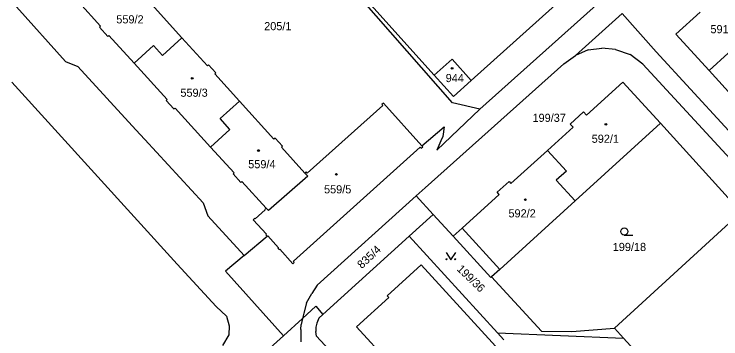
# Model space of a CAD drawing. Extents: x -735249 to -729401, y -1124843 to -1121828.
# Drawn here: x -733334.8 to -733187.6, y -1123838 to -1123770.3 of the extents above; entities that cross this region are included whole.
import ezdxf

# ---------------------------------------------------------------- set-up
doc = ezdxf.new("R2010")
doc.units = 0
for name, color, linetype in [('Vrstva 1', 7, 'Continuous'), ('Vrstva 18', 7, 'Continuous'), ('Vrstva 19', 7, 'Continuous'), ('Vrstva 25', 7, 'Continuous'), ('Vrstva 4', 7, 'Continuous')]:
    doc.layers.add(name, color=color, linetype=linetype)

msp = doc.modelspace()

# ---------------------------------------------------------------- linework, layer by layer
at = {"layer": 'Vrstva 1'}
for points in [[(-733243.54, -1123788.77), (-733291.21, -1123734.28)], [(-733194.39, -1123743.45), (-733239.64, -1123784.09)], [(-733195.91, -1123752.46), (-733237.79, -1123790.07)], [(-733263.66, -1123764.76), (-733247.33, -1123783.01)], [(-733321.39, -1123767.79), (-733316.84, -1123772.79)], [(-733299.9, -1123775.2), (-733306.87, -1123767.53)], [(-733334.31, -1123768.76), (-733324.15, -1123780.12)], [(-733196.98, -1123774.47), (-733191.92, -1123769.86)], [(-733208.19, -1123770.13), (-733217.88, -1123778.87)], [(-733201.09, -1123778.17), (-733208.19, -1123770.13)], [(-733178.16, -1123771.22), (-733190.05, -1123782.03)], [(-733316.84, -1123772.79), (-733317.06, -1123773)], [(-733317.06, -1123773), (-733315.31, -1123774.92)], [(-733315.31, -1123774.92), (-733315.09, -1123774.72)], [(-733315.09, -1123774.72), (-733309.82, -1123780.51)], [(-733303.93, -1123778.87), (-733299.9, -1123775.2)], [(-733294.58, -1123781.05), (-733299.9, -1123775.2)], [(-733190.05, -1123782.03), (-733196.98, -1123774.47)], [(-733309.82, -1123780.51), (-733305.78, -1123776.84)], [(-733305.78, -1123776.84), (-733303.93, -1123778.87)], [(-733215.28, -1123777.72), (-733217.88, -1123778.87)], [(-733215.28, -1123777.72), (-733212.42, -1123777.37)], [(-733209.58, -1123777.63), (-733212.42, -1123777.37)], [(-733209.58, -1123777.63), (-733206.51, -1123778.72)], [(-733203.9, -1123780.69), (-733206.51, -1123778.72)], [(-733172.46, -1123809.29), (-733201.09, -1123778.17)], [(-733324.15, -1123780.12), (-733321.57, -1123781.18)], [(-733243.61, -1123779.68), (-733247.33, -1123783.01)], [(-733239.64, -1123784.09), (-733243.61, -1123779.68)], [(-733220.29, -1123780.62), (-733217.88, -1123778.87)], [(-733321.57, -1123781.18), (-733309.48, -1123794.41)], [(-733309.82, -1123780.51), (-733302.93, -1123788.08)], [(-733294.36, -1123780.85), (-733294.58, -1123781.05)], [(-733292.82, -1123782.54), (-733294.36, -1123780.85)], [(-733220.29, -1123780.62), (-733249.19, -1123806.49)], [(-733179.06, -1123807.6), (-733203.9, -1123780.69)], [(-733293.04, -1123782.75), (-733292.82, -1123782.54)], [(-733287.9, -1123788.4), (-733293.04, -1123782.75)], [(-733247.33, -1123783.01), (-733243.34, -1123787.48)], [(-733168.57, -1123805.75), (-733190.05, -1123782.03)], [(-733300.87, -1123822.44), (-733335.32, -1123784.43)], [(-733239.64, -1123784.09), (-733243.34, -1123787.48)], [(-733208.06, -1123784.43), (-733215.63, -1123791.32)], [(-733200.21, -1123793.04), (-733208.06, -1123784.43)], [(-733302.93, -1123788.08), (-733303.15, -1123788.29)], [(-733303.15, -1123788.29), (-733301.54, -1123790.06)], [(-733291.94, -1123792.06), (-733287.9, -1123788.4)], [(-733280.71, -1123796.32), (-733287.9, -1123788.4)], [(-733257.92, -1123788.82), (-733258.26, -1123789.11)], [(-733257.92, -1123788.82), (-733249.93, -1123797.76)], [(-733237.79, -1123790.07), (-733243.54, -1123788.77)], [(-733301.54, -1123790.06), (-733301.32, -1123789.86)], [(-733301.32, -1123789.86), (-733293.91, -1123798)], [(-733258.05, -1123789.33), (-733273.76, -1123803.44)], [(-733258.26, -1123789.11), (-733258.05, -1123789.33)], [(-733246.8, -1123798.66), (-733237.79, -1123790.07)], [(-733216.22, -1123790.67), (-733218.99, -1123793.19)], [(-733215.63, -1123791.32), (-733216.22, -1123790.67)], [(-733289.88, -1123794.33), (-733291.94, -1123792.06)], [(-733218.99, -1123793.19), (-733218.4, -1123793.84)], [(-733217.99, -1123809.23), (-733200.21, -1123793.04)], [(-733183.39, -1123811.57), (-733200.21, -1123793.04)], [(-733309.48, -1123794.41), (-733307.6, -1123796.4)], [(-733293.91, -1123798), (-733289.88, -1123794.33)], [(-733249.93, -1123797.76), (-733245.27, -1123793.78)], [(-733245.27, -1123793.78), (-733245.56, -1123795.83)], [(-733218.4, -1123793.84), (-733223.73, -1123798.7)], [(-733280.48, -1123796.12), (-733280.71, -1123796.32)], [(-733278.94, -1123797.81), (-733280.48, -1123796.12)], [(-733245.56, -1123795.83), (-733245.96, -1123796.68)], [(-733307.6, -1123796.4), (-733295.46, -1123809.62)], [(-733279.16, -1123798.01), (-733278.94, -1123797.81)], [(-733249.73, -1123797.98), (-733249.93, -1123797.76)], [(-733245.96, -1123796.68), (-733246.8, -1123798.66)], [(-733293.91, -1123798), (-733288.99, -1123803.4)], [(-733274.25, -1123803.42), (-733279.16, -1123798.01)], [(-733276.67, -1123821.83), (-733250.23, -1123798.02)], [(-733250.23, -1123798.02), (-733250.03, -1123798.25)], [(-733250.03, -1123798.25), (-733249.73, -1123797.98)], [(-733231.33, -1123805.62), (-733223.73, -1123798.7)], [(-733223.73, -1123798.7), (-733219.8, -1123803.02)], [(-733288.99, -1123803.4), (-733289.22, -1123803.61)], [(-733289.22, -1123803.61), (-733287.59, -1123805.4)], [(-733273.99, -1123803.19), (-733274.25, -1123803.42)], [(-733274.25, -1123803.42), (-733273.68, -1123804.05)], [(-733273.76, -1123803.44), (-733273.99, -1123803.19)], [(-733219.8, -1123803.02), (-733221.92, -1123804.92)], [(-733287.59, -1123805.4), (-733287.37, -1123805.19)], [(-733287.37, -1123805.19), (-733282.34, -1123810.72)], [(-733273.68, -1123804.05), (-733281.88, -1123811.23)], [(-733234.21, -1123807.43), (-733231.74, -1123805.18)], [(-733231.74, -1123805.18), (-733231.33, -1123805.62)], [(-733221.92, -1123804.92), (-733217.99, -1123809.23)], [(-733249.19, -1123806.49), (-733251.05, -1123808.17)], [(-733251.05, -1123808.17), (-733271.73, -1123826.83)], [(-733251.05, -1123808.17), (-733247.52, -1123812.05)], [(-733241.53, -1123814.91), (-733233.8, -1123807.87)], [(-733233.8, -1123807.87), (-733234.21, -1123807.43)], [(-733295.46, -1123809.62), (-733294.51, -1123812.36)], [(-733217.99, -1123809.23), (-733233.68, -1123823.53)], [(-733282.54, -1123811.1), (-733284.64, -1123812.99)], [(-733282.34, -1123810.72), (-733282.64, -1123810.99)], [(-733282.64, -1123810.99), (-733282.54, -1123811.1)], [(-733281.88, -1123811.23), (-733282.34, -1123810.72)], [(-733294.51, -1123812.36), (-733286.91, -1123820.64)], [(-733252.52, -1123816.58), (-733247.52, -1123812.05)], [(-733247.52, -1123812.05), (-733243.38, -1123816.59)], [(-733209.79, -1123835.76), (-733183.39, -1123811.57)], [(-733284.74, -1123812.88), (-733285.04, -1123813.15)], [(-733285.04, -1123813.15), (-733282.29, -1123816.2)], [(-733284.64, -1123812.99), (-733284.74, -1123812.88)], [(-733243.38, -1123816.59), (-733241.53, -1123814.91)], [(-733286.91, -1123820.64), (-733282.13, -1123816.61)], [(-733282.29, -1123816.2), (-733282.4, -1123816.3)], [(-733282.4, -1123816.3), (-733282.13, -1123816.61)], [(-733282.13, -1123816.61), (-733282.01, -1123816.51)], [(-733282.01, -1123816.51), (-733279.78, -1123818.99)], [(-733252.52, -1123816.58), (-733270.51, -1123832.9)], [(-733234.12, -1123836.75), (-733252.52, -1123816.58)], [(-733235.53, -1123825.21), (-733243.38, -1123816.59)], [(-733279.78, -1123818.99), (-733279.89, -1123819.09)], [(-733279.89, -1123819.09), (-733279.61, -1123819.39)], [(-733279.61, -1123819.39), (-733279.5, -1123819.29)], [(-733279.5, -1123819.29), (-733276.77, -1123822.32)], [(-733286.91, -1123820.64), (-733290.82, -1123823.88)], [(-733300.87, -1123822.44), (-733292.73, -1123831.22)], [(-733276.77, -1123822.32), (-733276.47, -1123822.05)], [(-733276.47, -1123822.05), (-733276.67, -1123821.83)], [(-733257.12, -1123829), (-733250.03, -1123822.57)], [(-733250.03, -1123822.57), (-733229.34, -1123845.24)], [(-733290.82, -1123823.88), (-733278.71, -1123837.35)], [(-733233.68, -1123823.53), (-733235.39, -1123825.09)], [(-733235.39, -1123825.09), (-733235.53, -1123825.21)], [(-733235.39, -1123825.09), (-733224.98, -1123836.43)], [(-733271.73, -1123826.83), (-733272.79, -1123828.51)], [(-733273.9, -1123830.51), (-733272.79, -1123828.51)], [(-733263.48, -1123835.48), (-733256.78, -1123829.37)], [(-733256.78, -1123829.37), (-733257.12, -1123829)], [(-733292.73, -1123831.22), (-733290.57, -1123833.27)], [(-733274.74, -1123833.72), (-733272.02, -1123831.2)], [(-733273.9, -1123830.51), (-733274.52, -1123832.63)], [(-733272.02, -1123831.2), (-733270.51, -1123832.9)], [(-733274.52, -1123832.63), (-733274.74, -1123833.72)], [(-733270.51, -1123832.9), (-733271.38, -1123833.69)], [(-733290.57, -1123833.27), (-733290.04, -1123835.26)], [(-733274.74, -1123833.72), (-733278.71, -1123837.35)], [(-733274.74, -1123833.72), (-733275.05, -1123835.04)], [(-733271.38, -1123833.69), (-733271.79, -1123834.72)], [(-733290.04, -1123835.26), (-733290.12, -1123837.17)], [(-733275.14, -1123836.04), (-733275.05, -1123835.04)], [(-733275.14, -1123836.04), (-733275.13, -1123838.64)], [(-733271.96, -1123835.58), (-733271.99, -1123836.49)], [(-733271.79, -1123834.72), (-733271.96, -1123835.58)], [(-733243.28, -1123857.62), (-733263.48, -1123835.48)], [(-733218.63, -1123836.47), (-733209.79, -1123835.76)], [(-733207.89, -1123837.84), (-733209.79, -1123835.76)], [(-733290.12, -1123837.17), (-733291.44, -1123839.4)], [(-733290.51, -1123848), (-733278.71, -1123837.35)], [(-733271.85, -1123837.41), (-733271.99, -1123836.49)], [(-733271.85, -1123837.41), (-733269.23, -1123840.26)], [(-733234.12, -1123836.75), (-733207.89, -1123837.84)], [(-733232.82, -1123838.17), (-733234.12, -1123836.75)], [(-733224.98, -1123836.43), (-733218.63, -1123836.47)], [(-733128.3, -1123924.85), (-733207.89, -1123837.84)]]:
    msp.add_lwpolyline(points, dxfattribs=at)
at = {"layer": 'Vrstva 25'}
for points in [[(-733207.72, -1123816.36), (-733205.97, -1123816.36)], [(-733244.84, -1123820), (-733243.84, -1123821.5), (-733242.84, -1123820)]]:
    msp.add_lwpolyline(points, dxfattribs=at)
for centre, radius in [((-733243.59, -1123781.59), 0.175), ((-733297.74, -1123783.65), 0.175), ((-733211.57, -1123793.27), 0.175), ((-733283.93, -1123798.73), 0.175), ((-733267.7, -1123803.69), 0.175), ((-733228.33, -1123808.98), 0.175), ((-733207.72, -1123815.61), 0.75), ((-733244.74, -1123821.4), 0.1), ((-733242.94, -1123821.4), 0.1)]:
    msp.add_circle(centre, radius, dxfattribs=at)
at = {"layer": 'Vrstva 4'}
msp.add_lwpolyline([(-733241.53, -1123814.91), (-733233.68, -1123823.53)], dxfattribs=at)

# ---------------------------------------------------------------- texts
at = {"layer": 'Vrstva 18'}
for s, p in [('205/1', (-733282.75, -1123773.63)), ('199/37', (-733226.85, -1123792.75)), ('199/18', (-733210.14, -1123819.68))]:
    msp.add_text(s, height=1.7, dxfattribs=at).set_placement(p)
for s, rotation, p in [('835/4', 43.20034, (-733262.402, -1123823.468)), ('199/36', 316.00251, (-733242.748, -1123823.586))]:
    msp.add_text(s, height=1.7, rotation=rotation, dxfattribs=at).set_placement(p)
at = {"layer": 'Vrstva 19'}
for s, p in [('559/2', (-733313.55, -1123772.21)), ('591/1', (-733189.78, -1123774.26)), ('944', (-733244.94, -1123784.45)), ('559/3', (-733300.2, -1123787.51)), ('592/1', (-733214.52, -1123797.11)), ('559/4', (-733286.07, -1123802.42)), ('559/5', (-733270.28, -1123807.66)), ('592/2', (-733231.86, -1123812.67))]:
    msp.add_text(s, height=1.7, dxfattribs=at).set_placement(p)

doc.saveas('drawing.dxf')
